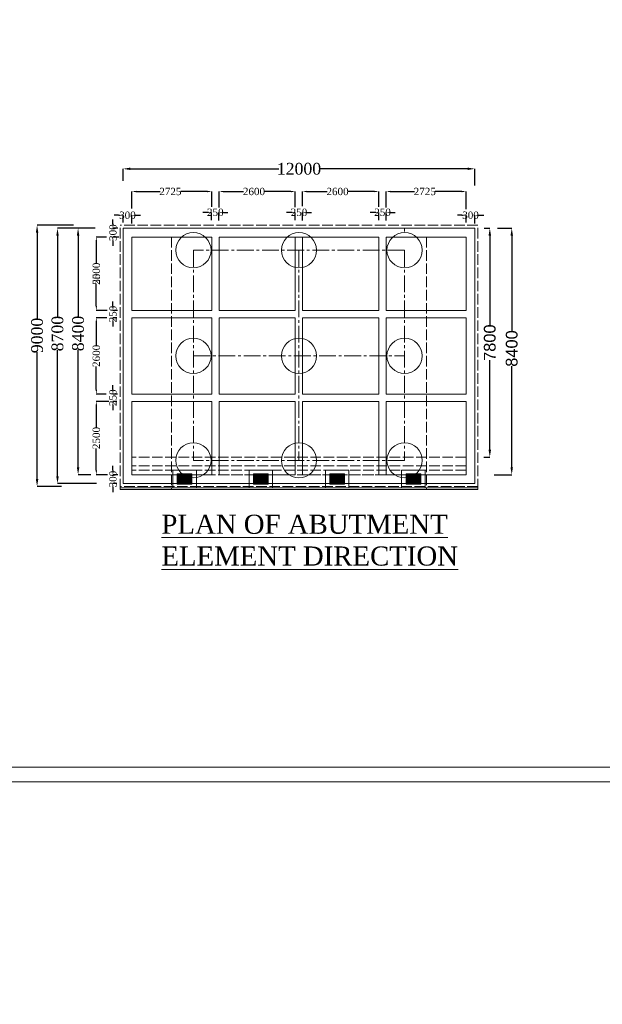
# Model space of a CAD drawing. Header units: millimetres. Extents: x -20950785 to 389010297, y -11535949 to 14056629.
# Tile 593 of 654: x 20130535 to 20170273, y -441575 to -374468. Entities that reach past the tile are written whole.
import ezdxf

# ---------------------------------------------------------------- set-up
doc = ezdxf.new("R2010")
doc.units = ezdxf.units.MM
doc.header["$LTSCALE"] = 60
doc.header["$MEASUREMENT"] = 0
for name, pattern in [('ACAD_ISO02W100', [15, 12, -3]), ('CENTER2', [28.575, 19.05, -3.175, 3.175, -3.175]), ('HIDDEN', [0.375, 0.25, -0.125])]:
    doc.linetypes.add(name, pattern=pattern)
doc.layers.add('TEXT', color=7, linetype='Continuous')
doc.styles.add('PDF Arial Bold', font='times.ttf')
doc.dimstyles.get("Standard").update_dxf_attribs({"dimtxt": 400, "dimasz": 215, "dimexe": 0.18, "dimexo": 0.0625, "dimgap": 0.09, "dimtad": 0, "dimtih": 1, "dimtoh": 1, "dimdec": 0, "dimzin": 4, "dimdsep": 46, "dimtxsty": 'Standard', "dimblk": 'OPEN90', "dimcen": 0, "dimadec": 0, "dimazin": 1, "dimtfac": 1, "dimtdec": 0, "dimtix": 1, "dimtofl": 0, "dimtmove": 0, "dimatfit": 3, "dimldrblk": 'OPEN30', "dimfxl": 1, "dimtolj": 1, "dimtzin": 0, "dimarcsym": 0})

# ---------------------------------------------------------------- blocks, each defined once
blk = doc.blocks.new('*D3192')
at = {"color": 0, "linetype": 'Continuous', "lineweight": -2, "ltscale": 2, "transparency": 16777216}
for p, q in [((20162220, -388680), (20162599, -388680)), ((20162598, -389180), (20162598, -395290)), ((20162598, -403780), (20162598, -397669)), ((20162189, -404280), (20162599, -404280))]:
    blk.add_line(p, q, dxfattribs=at)
at = {"color": 0, "linetype": 'Continuous', "lineweight": 9, "ltscale": 2, "transparency": 16777216}
for points in [[(20162515, -389180), (20162682, -389180), (20162598, -388680)], [(20162515, -403780), (20162682, -403780), (20162598, -404280)]]:
    blk.add_solid(points, dxfattribs=at)
at = {"layer": 'Defpoints', "color": 0, "linetype": 'Continuous', "lineweight": 9, "ltscale": 2, "transparency": 16777216}
for p in [(20162219, -388680), (20162188, -404280), (20162598, -404280)]:
    blk.add_point(p, dxfattribs=at)
at = {"color": 0, "linetype": 'Continuous', "lineweight": 9, "ltscale": 2, "transparency": 16777216, "insert": (20162598, -396480), "char_height": 800, "attachment_point": 5, "rotation": 90, "style": 'PDF Arial Bold'}
blk.add_mtext('\\A1;{\\fArial|b0|i0|c0|p34;7800}', dxfattribs=at)
blk = doc.blocks.new('*D3193')
at = {"color": 0, "linetype": 'Continuous', "lineweight": -2, "ltscale": 2, "transparency": 16777216}
for p, q in [((20163113, -388680), (20164096, -388680)), ((20164095, -389180), (20164095, -395686)), ((20164095, -404979), (20164095, -398073)), ((20162896, -405479), (20164096, -405479))]:
    blk.add_line(p, q, dxfattribs=at)
at = {"color": 0, "linetype": 'Continuous', "lineweight": 9, "ltscale": 2, "transparency": 16777216}
for points in [[(20164012, -389180), (20164179, -389180), (20164095, -388680)], [(20164012, -404979), (20164179, -404979), (20164095, -405479)]]:
    blk.add_solid(points, dxfattribs=at)
at = {"layer": 'Defpoints', "color": 0, "linetype": 'Continuous', "lineweight": 9, "ltscale": 2, "transparency": 16777216}
for p in [(20163112, -388680), (20162895, -405479), (20164095, -405479)]:
    blk.add_point(p, dxfattribs=at)
at = {"color": 0, "linetype": 'Continuous', "lineweight": 9, "ltscale": 2, "transparency": 16777216, "insert": (20164095, -396880), "char_height": 800, "attachment_point": 5, "rotation": 90, "style": 'PDF Arial Bold'}
blk.add_mtext('\\A1;{\\fArial|b0|i0|c0|p34;8400}', dxfattribs=at)
blk = doc.blocks.new('*D3194')
at = {"color": 0, "linetype": 'Continuous', "lineweight": -2, "ltscale": 2, "transparency": 16777216}
for p, q in [((20137585, -385446), (20137585, -384631)), ((20138085, -384632), (20148199, -384632)), ((20161085, -384632), (20150972, -384632)), ((20161585, -385771), (20161585, -384631))]:
    blk.add_line(p, q, dxfattribs=at)
at = {"color": 0, "linetype": 'Continuous', "lineweight": 9, "ltscale": 2, "transparency": 16777216}
for points in [[(20138085, -384548), (20138085, -384715), (20137585, -384632)], [(20161085, -384548), (20161085, -384715), (20161585, -384632)]]:
    blk.add_solid(points, dxfattribs=at)
at = {"layer": 'Defpoints', "color": 0, "linetype": 'Continuous', "lineweight": 9, "ltscale": 2, "transparency": 16777216}
for p in [(20137585, -384632), (20137585, -385446), (20161585, -385771)]:
    blk.add_point(p, dxfattribs=at)
at = {"color": 0, "linetype": 'Continuous', "lineweight": 9, "ltscale": 2, "transparency": 16777216, "insert": (20149585, -384632), "char_height": 800, "attachment_point": 5, "style": 'PDF Arial Bold'}
blk.add_mtext('\\A1;12000', dxfattribs=at)
blk = doc.blocks.new('*D3195')
at = {"color": 0, "linetype": 'Continuous', "lineweight": -2, "ltscale": 2, "transparency": 16777216}
for p, q in [((20155535, -387264), (20155535, -386180)), ((20155835, -386180), (20157458, -386180)), ((20160685, -386180), (20158871, -386180)), ((20160985, -387386), (20160985, -386180))]:
    blk.add_line(p, q, dxfattribs=at)
at = {"color": 0, "linetype": 'Continuous', "lineweight": 9, "ltscale": 2, "transparency": 16777216}
for points in [[(20155835, -386130), (20155835, -386230), (20155535, -386180)], [(20160685, -386130), (20160685, -386230), (20160985, -386180)]]:
    blk.add_solid(points, dxfattribs=at)
at = {"layer": 'Defpoints', "color": 0, "linetype": 'Continuous', "lineweight": 9, "ltscale": 2, "transparency": 16777216}
for p in [(20155535, -386180), (20155535, -387264), (20160985, -387386)]:
    blk.add_point(p, dxfattribs=at)
at = {"color": 0, "linetype": 'Continuous', "lineweight": 9, "ltscale": 2, "transparency": 16777216, "insert": (20158164, -386180), "char_height": 500, "attachment_point": 5, "style": 'PDF Arial Bold'}
blk.add_mtext('\\A1;2725', dxfattribs=at)
blk = doc.blocks.new('*D3196')
at = {"color": 0, "linetype": 'Continuous', "lineweight": -2, "ltscale": 2, "transparency": 16777216}
for p, q in [((20149835, -387174), (20149835, -386180)), ((20150135, -386180), (20151497, -386180)), ((20154735, -386180), (20152932, -386180)), ((20155035, -387231), (20155035, -386180))]:
    blk.add_line(p, q, dxfattribs=at)
at = {"color": 0, "linetype": 'Continuous', "lineweight": 9, "ltscale": 2, "transparency": 16777216}
for points in [[(20150135, -386130), (20150135, -386230), (20149835, -386180)], [(20154735, -386130), (20154735, -386230), (20155035, -386180)]]:
    blk.add_solid(points, dxfattribs=at)
at = {"layer": 'Defpoints', "color": 0, "linetype": 'Continuous', "lineweight": 9, "ltscale": 2, "transparency": 16777216}
for p in [(20149835, -386180), (20149835, -387174), (20155035, -387231)]:
    blk.add_point(p, dxfattribs=at)
at = {"color": 0, "linetype": 'Continuous', "lineweight": 9, "ltscale": 2, "transparency": 16777216, "insert": (20152214, -386180), "char_height": 500, "attachment_point": 5, "style": 'PDF Arial Bold'}
blk.add_mtext('\\A1;2600', dxfattribs=at)
blk = doc.blocks.new('*D3197')
at = {"color": 0, "linetype": 'Continuous', "lineweight": -2, "ltscale": 2, "transparency": 16777216}
for p, q in [((20144135, -387278), (20144135, -386180)), ((20144435, -386180), (20145797, -386180)), ((20149035, -386180), (20147232, -386180)), ((20149335, -387255), (20149335, -386180))]:
    blk.add_line(p, q, dxfattribs=at)
at = {"color": 0, "linetype": 'Continuous', "lineweight": 9, "ltscale": 2, "transparency": 16777216}
for points in [[(20144435, -386130), (20144435, -386230), (20144135, -386180)], [(20149035, -386130), (20149035, -386230), (20149335, -386180)]]:
    blk.add_solid(points, dxfattribs=at)
at = {"layer": 'Defpoints', "color": 0, "linetype": 'Continuous', "lineweight": 9, "ltscale": 2, "transparency": 16777216}
for p in [(20144135, -386180), (20144135, -387278), (20149335, -387255)]:
    blk.add_point(p, dxfattribs=at)
at = {"color": 0, "linetype": 'Continuous', "lineweight": 9, "ltscale": 2, "transparency": 16777216, "insert": (20146514, -386180), "char_height": 500, "attachment_point": 5, "style": 'PDF Arial Bold'}
blk.add_mtext('\\A1;2600', dxfattribs=at)
blk = doc.blocks.new('*D3198')
at = {"color": 0, "linetype": 'Continuous', "lineweight": -2, "ltscale": 2, "transparency": 16777216}
for p, q in [((20138185, -387326), (20138185, -386180)), ((20138485, -386180), (20140108, -386180)), ((20143335, -386180), (20141521, -386180)), ((20143635, -387230), (20143635, -386180))]:
    blk.add_line(p, q, dxfattribs=at)
at = {"color": 0, "linetype": 'Continuous', "lineweight": 9, "ltscale": 2, "transparency": 16777216}
for points in [[(20138485, -386130), (20138485, -386230), (20138185, -386180)], [(20143335, -386130), (20143335, -386230), (20143635, -386180)]]:
    blk.add_solid(points, dxfattribs=at)
at = {"layer": 'Defpoints', "color": 0, "linetype": 'Continuous', "lineweight": 9, "ltscale": 2, "transparency": 16777216}
for p in [(20138185, -386180), (20138185, -387326), (20143635, -387230)]:
    blk.add_point(p, dxfattribs=at)
at = {"color": 0, "linetype": 'Continuous', "lineweight": 9, "ltscale": 2, "transparency": 16777216, "insert": (20140814, -386180), "char_height": 500, "attachment_point": 5, "style": 'PDF Arial Bold'}
blk.add_mtext('\\A1;2725', dxfattribs=at)
blk = doc.blocks.new('*D3199')
at = {"color": 0, "linetype": 'Continuous', "lineweight": -2, "ltscale": 2, "transparency": 16777216}
for p, q in [((20154735, -387598), (20154435, -387598)), ((20155035, -388141), (20155035, -387598)), ((20155535, -388152), (20155535, -387598)), ((20155835, -387598), (20156135, -387598))]:
    blk.add_line(p, q, dxfattribs=at)
at = {"color": 0, "linetype": 'Continuous', "lineweight": 9, "ltscale": 2, "transparency": 16777216}
for points in [[(20154735, -387548), (20154735, -387648), (20155035, -387598)], [(20155835, -387548), (20155835, -387648), (20155535, -387598)]]:
    blk.add_solid(points, dxfattribs=at)
at = {"layer": 'Defpoints', "color": 0, "linetype": 'Continuous', "lineweight": 9, "ltscale": 2, "transparency": 16777216}
for p in [(20155035, -387598), (20155035, -388141), (20155535, -388152)]:
    blk.add_point(p, dxfattribs=at)
at = {"color": 0, "linetype": 'Continuous', "lineweight": 9, "ltscale": 2, "transparency": 16777216, "insert": (20155285, -387598), "char_height": 500, "attachment_point": 5, "style": 'PDF Arial Bold'}
blk.add_mtext('\\A1;250', dxfattribs=at)
blk = doc.blocks.new('*D3200')
at = {"color": 0, "linetype": 'Continuous', "lineweight": -2, "ltscale": 2, "transparency": 16777216}
for p, q in [((20149035, -387598), (20148735, -387598)), ((20149335, -388141), (20149335, -387598)), ((20149835, -388152), (20149835, -387598)), ((20150135, -387598), (20150435, -387598))]:
    blk.add_line(p, q, dxfattribs=at)
at = {"color": 0, "linetype": 'Continuous', "lineweight": 9, "ltscale": 2, "transparency": 16777216}
for points in [[(20149035, -387548), (20149035, -387648), (20149335, -387598)], [(20150135, -387548), (20150135, -387648), (20149835, -387598)]]:
    blk.add_solid(points, dxfattribs=at)
at = {"layer": 'Defpoints', "color": 0, "linetype": 'Continuous', "lineweight": 9, "ltscale": 2, "transparency": 16777216}
for p in [(20149335, -387598), (20149335, -388141), (20149835, -388152)]:
    blk.add_point(p, dxfattribs=at)
at = {"color": 0, "linetype": 'Continuous', "lineweight": 9, "ltscale": 2, "transparency": 16777216, "insert": (20149585, -387598), "char_height": 500, "attachment_point": 5, "style": 'PDF Arial Bold'}
blk.add_mtext('\\A1;250', dxfattribs=at)
blk = doc.blocks.new('*D3201')
at = {"color": 0, "linetype": 'Continuous', "lineweight": -2, "ltscale": 2, "transparency": 16777216}
for p, q in [((20143328, -387598), (20143028, -387598)), ((20143628, -388141), (20143628, -387598)), ((20144128, -388152), (20144128, -387598)), ((20144428, -387598), (20144728, -387598))]:
    blk.add_line(p, q, dxfattribs=at)
at = {"color": 0, "linetype": 'Continuous', "lineweight": 9, "ltscale": 2, "transparency": 16777216}
for points in [[(20143328, -387548), (20143328, -387648), (20143628, -387598)], [(20144428, -387548), (20144428, -387648), (20144128, -387598)]]:
    blk.add_solid(points, dxfattribs=at)
at = {"layer": 'Defpoints', "color": 0, "linetype": 'Continuous', "lineweight": 9, "ltscale": 2, "transparency": 16777216}
for p in [(20143628, -387598), (20143628, -388141), (20144128, -388152)]:
    blk.add_point(p, dxfattribs=at)
at = {"color": 0, "linetype": 'Continuous', "lineweight": 9, "ltscale": 2, "transparency": 16777216, "insert": (20143878, -387598), "char_height": 500, "attachment_point": 5, "style": 'PDF Arial Bold'}
blk.add_mtext('\\A1;250', dxfattribs=at)
blk = doc.blocks.new('*D3202')
at = {"color": 0, "linetype": 'Continuous', "lineweight": -2, "ltscale": 2, "transparency": 16777216}
for p, q in [((20160685, -387798), (20160385, -387798)), ((20160985, -388282), (20160985, -387798)), ((20161584, -388352), (20161584, -387798)), ((20161884, -387798), (20162184, -387798))]:
    blk.add_line(p, q, dxfattribs=at)
at = {"color": 0, "linetype": 'Continuous', "lineweight": 9, "ltscale": 2, "transparency": 16777216}
for points in [[(20160685, -387748), (20160685, -387848), (20160985, -387798)], [(20161884, -387748), (20161884, -387848), (20161584, -387798)]]:
    blk.add_solid(points, dxfattribs=at)
at = {"layer": 'Defpoints', "color": 0, "linetype": 'Continuous', "lineweight": 9, "ltscale": 2, "transparency": 16777216}
for p in [(20160985, -387798), (20160985, -388282), (20161584, -388352)]:
    blk.add_point(p, dxfattribs=at)
at = {"color": 0, "linetype": 'Continuous', "lineweight": 9, "ltscale": 2, "transparency": 16777216, "insert": (20161285, -387798), "char_height": 500, "attachment_point": 5, "style": 'PDF Arial Bold'}
blk.add_mtext('\\A1;300', dxfattribs=at)
blk = doc.blocks.new('*D3203')
at = {"color": 0, "linetype": 'Continuous', "lineweight": -2, "ltscale": 2, "transparency": 16777216}
for p, q in [((20137285, -387798), (20136985, -387798)), ((20137585, -388282), (20137585, -387798)), ((20138184, -388352), (20138184, -387798)), ((20138484, -387798), (20138784, -387798))]:
    blk.add_line(p, q, dxfattribs=at)
at = {"color": 0, "linetype": 'Continuous', "lineweight": 9, "ltscale": 2, "transparency": 16777216}
for points in [[(20137285, -387748), (20137285, -387848), (20137585, -387798)], [(20138484, -387748), (20138484, -387848), (20138184, -387798)]]:
    blk.add_solid(points, dxfattribs=at)
at = {"layer": 'Defpoints', "color": 0, "linetype": 'Continuous', "lineweight": 9, "ltscale": 2, "transparency": 16777216}
for p in [(20137585, -387798), (20137585, -388282), (20138184, -388352)]:
    blk.add_point(p, dxfattribs=at)
at = {"color": 0, "linetype": 'Continuous', "lineweight": 9, "ltscale": 2, "transparency": 16777216, "insert": (20137885, -387798), "char_height": 500, "width": 1681.9, "attachment_point": 5, "style": 'PDF Arial Bold'}
blk.add_mtext('\\A1;300', dxfattribs=at)
blk = doc.blocks.new('*D3204')
at = {"color": 0, "linetype": 'Continuous', "lineweight": -2, "ltscale": 2, "transparency": 16777216}
for p, q in [((20136467, -389280), (20135763, -389280)), ((20135763, -389580), (20135763, -391072)), ((20135763, -393980), (20135763, -392487)), ((20136499, -394280), (20135763, -394280))]:
    blk.add_line(p, q, dxfattribs=at)
at = {"color": 0, "linetype": 'Continuous', "lineweight": 9, "ltscale": 2, "transparency": 16777216}
for points in [[(20135713, -389580), (20135813, -389580), (20135763, -389280)], [(20135713, -393980), (20135813, -393980), (20135763, -394280)]]:
    blk.add_solid(points, dxfattribs=at)
at = {"layer": 'Defpoints', "color": 0, "linetype": 'Continuous', "lineweight": 9, "ltscale": 2, "transparency": 16777216}
for p in [(20136467, -389280), (20135763, -394280), (20136499, -394280)]:
    blk.add_point(p, dxfattribs=at)
at = {"color": 0, "linetype": 'Continuous', "lineweight": 9, "ltscale": 2, "transparency": 16777216, "insert": (20135763, -391780), "char_height": 500, "attachment_point": 5, "rotation": 90, "style": 'PDF Arial Bold'}
blk.add_mtext('\\A1;5000', dxfattribs=at)
blk = doc.blocks.new('*D3205')
at = {"color": 0, "linetype": 'Continuous', "lineweight": -2, "ltscale": 2, "transparency": 16777216}
for p, q in [((20136467, -389280), (20135763, -389280)), ((20135763, -389580), (20135763, -391062)), ((20135763, -393980), (20135763, -392497)), ((20136499, -394280), (20135763, -394280))]:
    blk.add_line(p, q, dxfattribs=at)
at = {"color": 0, "linetype": 'Continuous', "lineweight": 9, "ltscale": 2, "transparency": 16777216}
for points in [[(20135713, -389580), (20135813, -389580), (20135763, -389280)], [(20135713, -393980), (20135813, -393980), (20135763, -394280)]]:
    blk.add_solid(points, dxfattribs=at)
at = {"layer": 'Defpoints', "color": 0, "linetype": 'Continuous', "lineweight": 9, "ltscale": 2, "transparency": 16777216}
for p in [(20136467, -389280), (20135763, -394280), (20136499, -394280)]:
    blk.add_point(p, dxfattribs=at)
at = {"color": 0, "linetype": 'Continuous', "lineweight": 9, "ltscale": 2, "transparency": 16777216, "insert": (20135763, -391780), "char_height": 500, "attachment_point": 5, "rotation": 90, "style": 'PDF Arial Bold'}
blk.add_mtext('\\A1;2500', dxfattribs=at)
blk = doc.blocks.new('*D3206')
at = {"color": 0, "linetype": 'Continuous', "lineweight": -2, "ltscale": 2, "transparency": 16777216}
for p, q in [((20136611, -400480), (20135763, -400480)), ((20135763, -400780), (20135763, -402262)), ((20135763, -405180), (20135763, -403697)), ((20136532, -405480), (20135763, -405480))]:
    blk.add_line(p, q, dxfattribs=at)
at = {"color": 0, "linetype": 'Continuous', "lineweight": 9, "ltscale": 2, "transparency": 16777216}
for points in [[(20135713, -400780), (20135813, -400780), (20135763, -400480)], [(20135713, -405180), (20135813, -405180), (20135763, -405480)]]:
    blk.add_solid(points, dxfattribs=at)
at = {"layer": 'Defpoints', "color": 0, "linetype": 'Continuous', "lineweight": 9, "ltscale": 2, "transparency": 16777216}
for p in [(20136611, -400480), (20135763, -405480), (20136532, -405480)]:
    blk.add_point(p, dxfattribs=at)
at = {"color": 0, "linetype": 'Continuous', "lineweight": 9, "ltscale": 2, "transparency": 16777216, "insert": (20135763, -402980), "char_height": 500, "attachment_point": 5, "rotation": 90, "style": 'PDF Arial Bold'}
blk.add_mtext('\\A1;2500', dxfattribs=at)
blk = doc.blocks.new('*D3207')
at = {"color": 0, "linetype": 'Continuous', "lineweight": -2, "ltscale": 2, "transparency": 16777216}
for p, q in [((20136483, -394780), (20135763, -394780)), ((20135763, -395080), (20135763, -396662)), ((20135763, -399680), (20135763, -398097)), ((20136438, -399980), (20135763, -399980))]:
    blk.add_line(p, q, dxfattribs=at)
at = {"color": 0, "linetype": 'Continuous', "lineweight": 9, "ltscale": 2, "transparency": 16777216}
for points in [[(20135713, -395080), (20135813, -395080), (20135763, -394780)], [(20135713, -399680), (20135813, -399680), (20135763, -399980)]]:
    blk.add_solid(points, dxfattribs=at)
at = {"layer": 'Defpoints', "color": 0, "linetype": 'Continuous', "lineweight": 9, "ltscale": 2, "transparency": 16777216}
for p in [(20136483, -394780), (20135763, -399980), (20136438, -399980)]:
    blk.add_point(p, dxfattribs=at)
at = {"color": 0, "linetype": 'Continuous', "lineweight": 9, "ltscale": 2, "transparency": 16777216, "insert": (20135763, -397380), "char_height": 500, "attachment_point": 5, "rotation": 90, "style": 'PDF Arial Bold'}
blk.add_mtext('\\A1;2600', dxfattribs=at)
blk = doc.blocks.new('*D3208')
at = {"color": 0, "linetype": 'Continuous', "lineweight": -2, "ltscale": 2, "transparency": 16777216}
for p, q in [((20136894, -393980), (20136894, -393680)), ((20137201, -394280), (20136894, -394280)), ((20137172, -394780), (20136894, -394780)), ((20136894, -395080), (20136894, -395380))]:
    blk.add_line(p, q, dxfattribs=at)
at = {"color": 0, "linetype": 'Continuous', "lineweight": 9, "ltscale": 2, "transparency": 16777216}
for points in [[(20136844, -393980), (20136944, -393980), (20136894, -394280)], [(20136844, -395080), (20136944, -395080), (20136894, -394780)]]:
    blk.add_solid(points, dxfattribs=at)
at = {"layer": 'Defpoints', "color": 0, "linetype": 'Continuous', "lineweight": 9, "ltscale": 2, "transparency": 16777216}
for p in [(20137201, -394280), (20136894, -394780), (20137172, -394780)]:
    blk.add_point(p, dxfattribs=at)
at = {"color": 0, "linetype": 'Continuous', "lineweight": 9, "ltscale": 2, "transparency": 16777216, "insert": (20136894, -394530), "char_height": 500, "attachment_point": 5, "rotation": 90, "style": 'PDF Arial Bold'}
blk.add_mtext('\\A1;250', dxfattribs=at)
blk = doc.blocks.new('*D3209')
at = {"color": 0, "linetype": 'Continuous', "lineweight": -2, "ltscale": 2, "transparency": 16777216}
for p, q in [((20136894, -399680), (20136894, -399380)), ((20137201, -399980), (20136894, -399980)), ((20137172, -400480), (20136894, -400480)), ((20136894, -400780), (20136894, -401080))]:
    blk.add_line(p, q, dxfattribs=at)
at = {"color": 0, "linetype": 'Continuous', "lineweight": 9, "ltscale": 2, "transparency": 16777216}
for points in [[(20136844, -399680), (20136944, -399680), (20136894, -399980)], [(20136844, -400780), (20136944, -400780), (20136894, -400480)]]:
    blk.add_solid(points, dxfattribs=at)
at = {"layer": 'Defpoints', "color": 0, "linetype": 'Continuous', "lineweight": 9, "ltscale": 2, "transparency": 16777216}
for p in [(20136894, -400480), (20137172, -400480), (20137201, -399980)]:
    blk.add_point(p, dxfattribs=at)
at = {"color": 0, "linetype": 'Continuous', "lineweight": 9, "ltscale": 2, "transparency": 16777216, "insert": (20136894, -400230), "char_height": 500, "attachment_point": 5, "rotation": 90, "style": 'PDF Arial Bold'}
blk.add_mtext('\\A1;250', dxfattribs=at)
blk = doc.blocks.new('*D3210')
at = {"color": 0, "linetype": 'Continuous', "lineweight": -2, "ltscale": 2, "transparency": 16777216}
for p, q in [((20136894, -388380), (20136894, -388080)), ((20137240, -388680), (20136894, -388680)), ((20137297, -389280), (20136894, -389280)), ((20136894, -389580), (20136894, -389880))]:
    blk.add_line(p, q, dxfattribs=at)
at = {"color": 0, "linetype": 'Continuous', "lineweight": 9, "ltscale": 2, "transparency": 16777216}
for points in [[(20136844, -388380), (20136944, -388380), (20136894, -388680)], [(20136844, -389580), (20136944, -389580), (20136894, -389280)]]:
    blk.add_solid(points, dxfattribs=at)
at = {"layer": 'Defpoints', "color": 0, "linetype": 'Continuous', "lineweight": 9, "ltscale": 2, "transparency": 16777216}
for p in [(20137240, -388680), (20136894, -389280), (20137297, -389280)]:
    blk.add_point(p, dxfattribs=at)
at = {"color": 0, "linetype": 'Continuous', "lineweight": 9, "ltscale": 2, "transparency": 16777216, "insert": (20136894, -388980), "char_height": 500, "attachment_point": 5, "rotation": 90, "style": 'PDF Arial Bold'}
blk.add_mtext('\\A1;300', dxfattribs=at)
blk = doc.blocks.new('*D3211')
at = {"color": 0, "linetype": 'Continuous', "lineweight": -2, "ltscale": 2, "transparency": 16777216}
for p, q in [((20136894, -405179), (20136894, -404879)), ((20137231, -405479), (20136894, -405479)), ((20137172, -406079), (20136894, -406079)), ((20136894, -406379), (20136894, -406679))]:
    blk.add_line(p, q, dxfattribs=at)
at = {"color": 0, "linetype": 'Continuous', "lineweight": 9, "ltscale": 2, "transparency": 16777216}
for points in [[(20136844, -405179), (20136944, -405179), (20136894, -405479)], [(20136844, -406379), (20136944, -406379), (20136894, -406079)]]:
    blk.add_solid(points, dxfattribs=at)
at = {"layer": 'Defpoints', "color": 0, "linetype": 'Continuous', "lineweight": 9, "ltscale": 2, "transparency": 16777216}
for p in [(20137231, -405479), (20136894, -406079), (20137172, -406079)]:
    blk.add_point(p, dxfattribs=at)
at = {"color": 0, "linetype": 'Continuous', "lineweight": 9, "ltscale": 2, "transparency": 16777216, "insert": (20136894, -405780), "char_height": 500, "attachment_point": 5, "rotation": 90, "style": 'PDF Arial Bold'}
blk.add_mtext('\\A1;300', dxfattribs=at)
blk = doc.blocks.new('*D3212')
at = {"color": 0, "linetype": 'Continuous', "lineweight": -2, "ltscale": 2, "transparency": 16777216}
for p, q in [((20134208, -388480), (20131722, -388480)), ((20131722, -388980), (20131722, -394853)), ((20131722, -405780), (20131722, -397127)), ((20133396, -406280), (20131722, -406280))]:
    blk.add_line(p, q, dxfattribs=at)
at = {"color": 0, "linetype": 'Continuous', "lineweight": 9, "ltscale": 2, "transparency": 16777216}
for points in [[(20131639, -388980), (20131806, -388980), (20131722, -388480)], [(20131639, -405780), (20131806, -405780), (20131722, -406280)]]:
    blk.add_solid(points, dxfattribs=at)
at = {"layer": 'Defpoints', "color": 0, "linetype": 'Continuous', "lineweight": 9, "ltscale": 2, "transparency": 16777216}
for p in [(20134208, -388480), (20131722, -406280), (20133397, -406280)]:
    blk.add_point(p, dxfattribs=at)
at = {"color": 0, "linetype": 'Continuous', "lineweight": 9, "ltscale": 2, "transparency": 16777216, "insert": (20131722, -395990), "char_height": 800, "attachment_point": 5, "rotation": 90, "style": 'PDF Arial Bold'}
blk.add_mtext('\\A1;9000', dxfattribs=at)
blk = doc.blocks.new('*D3213')
at = {"color": 0, "linetype": 'Continuous', "lineweight": -2, "ltscale": 2, "transparency": 16777216}
for p, q in [((20135329, -388680), (20134519, -388680)), ((20134519, -389180), (20134519, -394730)), ((20134519, -404979), (20134519, -396979)), ((20135381, -405479), (20134519, -405479))]:
    blk.add_line(p, q, dxfattribs=at)
at = {"color": 0, "linetype": 'Continuous', "lineweight": 9, "ltscale": 2, "transparency": 16777216}
for points in [[(20134436, -389180), (20134603, -389180), (20134519, -388680)], [(20134436, -404979), (20134603, -404979), (20134519, -405479)]]:
    blk.add_solid(points, dxfattribs=at)
at = {"layer": 'Defpoints', "color": 0, "linetype": 'Continuous', "lineweight": 9, "ltscale": 2, "transparency": 16777216}
for p in [(20135329, -388680), (20134519, -405479), (20135381, -405479)]:
    blk.add_point(p, dxfattribs=at)
at = {"color": 0, "linetype": 'Continuous', "lineweight": 9, "ltscale": 2, "transparency": 16777216, "insert": (20134519, -395855), "char_height": 800, "attachment_point": 5, "rotation": 90, "style": 'PDF Arial Bold'}
blk.add_mtext('\\A1;8400', dxfattribs=at)
blk = doc.blocks.new('*D3214')
at = {"color": 0, "linetype": 'Continuous', "lineweight": -2, "ltscale": 2, "transparency": 16777216}
for p, q in [((20135675, -388680), (20133114, -388680)), ((20133114, -389180), (20133114, -394738)), ((20133114, -405580), (20133114, -396988)), ((20135769, -406080), (20133114, -406080))]:
    blk.add_line(p, q, dxfattribs=at)
at = {"color": 0, "linetype": 'Continuous', "lineweight": 9, "ltscale": 2, "transparency": 16777216}
for points in [[(20133031, -389180), (20133198, -389180), (20133114, -388680)], [(20133031, -405580), (20133198, -405580), (20133114, -406080)]]:
    blk.add_solid(points, dxfattribs=at)
at = {"layer": 'Defpoints', "color": 0, "linetype": 'Continuous', "lineweight": 9, "ltscale": 2, "transparency": 16777216}
for p in [(20135676, -388680), (20133114, -406080), (20135769, -406080)]:
    blk.add_point(p, dxfattribs=at)
at = {"color": 0, "linetype": 'Continuous', "lineweight": 9, "ltscale": 2, "transparency": 16777216, "insert": (20133114, -395863), "char_height": 800, "attachment_point": 5, "rotation": 90, "style": 'PDF Arial Bold'}
blk.add_mtext('\\A1;8700', dxfattribs=at)

msp = doc.modelspace()

# ---------------------------------------------------------------- hatches: boundary and pattern name
at = {"linetype": 'Continuous', "lineweight": 9, "ltscale": 2}
h = msp.add_hatch(dxfattribs=at)
h.set_pattern_fill('GOST_GROUND', scale=10, angle=-90)
h.set_pattern_definition([(315, (23154642.45, 21999517.5), (-3e-14, -141.42135624), [200]), (315, (23154642.45, 21999487.5), (-3e-14, -141.42135624), [200]), (315, (23154642.45, 21999457.5), (-3e-14, -141.42135624), [200])])
h.paths.add_polyline_path([(20141285.45, -405429.5), (20141285.45, -406129.5), (20142285.45, -406129.5), (20142285.45, -405429.5)])
h = msp.add_hatch(dxfattribs=at)
h.set_pattern_fill('GOST_GROUND', scale=10, angle=-90)
h.set_pattern_definition([(315, (23159842.45, 21999517.5), (-3e-14, -141.42135624), [200]), (315, (23159842.45, 21999487.5), (-3e-14, -141.42135624), [200]), (315, (23159842.45, 21999457.5), (-3e-14, -141.42135624), [200])])
h.paths.add_polyline_path([(20146485.45, -405429.5), (20146485.45, -406129.5), (20147485.45, -406129.5), (20147485.45, -405429.5)])
h = msp.add_hatch(dxfattribs=at)
h.set_pattern_fill('GOST_GROUND', scale=10, angle=-90)
h.set_pattern_definition([(315, (23165042.45, 21999517.5), (-3e-14, -141.42135624), [200]), (315, (23165042.45, 21999487.5), (-3e-14, -141.42135624), [200]), (315, (23165042.45, 21999457.5), (-3e-14, -141.42135624), [200])])
h.paths.add_polyline_path([(20151685.45, -405429.5), (20151685.45, -406129.5), (20152685.45, -406129.5), (20152685.45, -405429.5)])
h = msp.add_hatch(dxfattribs=at)
h.set_pattern_fill('GOST_GROUND', scale=10, angle=-90)
h.set_pattern_definition([(315, (23170242.45, 21999517.5), (-3e-14, -141.42135624), [200]), (315, (23170242.45, 21999487.5), (-3e-14, -141.42135624), [200]), (315, (23170242.45, 21999457.5), (-3e-14, -141.42135624), [200])])
h.paths.add_polyline_path([(20156885.45, -405429.5), (20156885.45, -406129.5), (20157885.45, -406129.5), (20157885.45, -405429.5)])

# ---------------------------------------------------------------- linework, layer by layer
at = {"color": 7, "linetype": 'ACAD_ISO02W100', "lineweight": 9}
for p, q in [((20137385.45, -406479.5), (20137385.45, -388479.5)), ((20161785.45, -388479.5), (20137385.45, -388479.5)), ((20161785.45, -406479.5), (20161785.45, -388479.5)), ((20140885.45, -389279.5), (20140885.45, -406479.5)), ((20158285.45, -389279.5), (20158285.45, -406479.5)), ((20160985.45, -404279.5), (20138185.45, -404279.5)), ((20160985.45, -404879.5), (20138185.45, -404879.5)), ((20160985.45, -405179.5), (20138185.45, -405179.5)), ((20160985.45, -405479.5), (20138185.45, -405479.5)), ((20144135.45, -405479.5), (20148385.45, -405479.5)), ((20144135.45, -405479.5), (20148385.45, -405479.5)), ((20144135.45, -405479.5), (20148385.45, -405479.5)), ((20161785.45, -406279.5), (20137385.45, -406279.5))]:
    msp.add_line(p, q, dxfattribs=at)
at = {"color": 7, "linetype": 'Continuous', "lineweight": 9, "ltscale": 2}
for p, q in [((20161585.45, -388679.5), (20137585.45, -388679.5)), ((20137585.45, -406079.5), (20137585.45, -388679.5)), ((20156785.45, -388901.71), (20156785.45, -388679.5)), ((20161585.45, -404429.5), (20161585.45, -388679.5)), ((20138185.45, -394279.5), (20138185.45, -389279.5)), ((20143635.45, -389279.5), (20138185.45, -389279.5)), ((20143635.45, -394279.5), (20143635.45, -389279.5)), ((20144135.45, -394279.5), (20144135.45, -389279.5)), ((20149335.45, -389279.5), (20144135.45, -389279.5)), ((20149335.45, -394279.5), (20149335.45, -389279.5)), ((20149835.45, -389279.5), (20149335.45, -389279.5)), ((20149835.45, -394279.5), (20149835.45, -389279.5)), ((20155035.45, -389279.5), (20149835.45, -389279.5)), ((20155035.45, -394279.5), (20155035.45, -389279.5)), ((20155535.45, -394279.5), (20155535.45, -389279.5)), ((20160985.45, -389279.5), (20155535.45, -389279.5)), ((20160985.45, -394279.5), (20160985.45, -389279.5)), ((20138185.45, -394279.5), (20142085.45, -394279.5)), ((20138185.45, -394279.5), (20143635.45, -394279.5)), ((20144135.45, -394279.5), (20149335.45, -394279.5)), ((20148985.45, -394279.5), (20149335.45, -394279.5)), ((20149835.45, -394279.5), (20155035.45, -394279.5)), ((20155535.45, -394279.5), (20160985.45, -394279.5)), ((20138185.45, -399979.5), (20138185.45, -394779.5)), ((20138185.45, -394779.5), (20143635.45, -394779.5)), ((20143635.45, -399979.5), (20143635.45, -394779.5)), ((20144135.45, -399979.5), (20144135.45, -394779.5)), ((20144135.45, -394779.5), (20149335.45, -394779.5)), ((20149335.45, -399979.5), (20149335.45, -394779.5)), ((20149835.45, -399979.5), (20149835.45, -394779.5)), ((20149835.45, -394779.5), (20155035.45, -394779.5)), ((20155035.45, -399979.5), (20155035.45, -394779.5)), ((20155535.45, -399979.5), (20155535.45, -394779.5)), ((20155535.45, -394779.5), (20160985.45, -394779.5)), ((20160985.45, -399979.5), (20160985.45, -394779.5)), ((20138185.45, -399979.5), (20143635.45, -399979.5)), ((20138185.45, -405479.5), (20138185.45, -400479.5)), ((20138185.45, -400479.5), (20142085.45, -400479.5)), ((20138185.45, -400479.5), (20143635.45, -400479.5)), ((20143635.45, -405479.5), (20143635.45, -400479.5)), ((20144135.45, -399979.5), (20149335.45, -399979.5)), ((20144135.45, -405479.5), (20144135.45, -400479.5)), ((20144135.45, -400479.5), (20149335.45, -400479.5)), ((20148985.45, -400479.5), (20149335.45, -400479.5)), ((20149335.45, -405479.5), (20149335.45, -400479.5)), ((20149835.45, -399979.5), (20155035.45, -399979.5)), ((20149835.45, -405479.5), (20149835.45, -400479.5)), ((20149835.45, -400479.5), (20155035.45, -400479.5)), ((20155035.45, -405479.5), (20155035.45, -400479.5)), ((20155535.45, -399979.5), (20160985.45, -399979.5)), ((20155535.45, -405479.5), (20155535.45, -400479.5)), ((20155535.45, -400479.5), (20160985.45, -400479.5)), ((20160985.45, -405479.5), (20160985.45, -400479.5)), ((20161585.45, -404429.5), (20161585.45, -406079.5)), ((20140985.45, -406379.5), (20140985.45, -405179.5)), ((20140985.45, -405179.5), (20142585.45, -405179.5)), ((20142585.45, -405179.5), (20142585.45, -406379.5)), ((20146185.45, -406379.5), (20146185.45, -405179.5)), ((20146185.45, -405179.5), (20147785.45, -405179.5)), ((20147785.45, -405179.5), (20147785.45, -406379.5)), ((20151385.45, -406379.5), (20151385.45, -405179.5)), ((20151385.45, -405179.5), (20152985.45, -405179.5)), ((20152985.45, -405179.5), (20152985.45, -406379.5)), ((20156585.45, -406379.5), (20156585.45, -405179.5)), ((20156585.45, -405179.5), (20158185.45, -405179.5)), ((20158185.45, -405179.5), (20158185.45, -406379.5)), ((20138185.45, -405479.5), (20142085.45, -405479.5)), ((20140385.45, -405479.5), (20143635.45, -405479.5)), ((20140385.45, -405479.5), (20143635.45, -405479.5)), ((20140385.45, -405479.5), (20143635.45, -405479.5)), ((20142285.45, -405429.5), (20141285.45, -405429.5)), ((20141285.45, -405429.5), (20141285.45, -406129.5)), ((20142285.45, -405429.5), (20142285.45, -406129.5)), ((20147485.45, -405429.5), (20146485.45, -405429.5)), ((20146485.45, -405429.5), (20146485.45, -406129.5)), ((20147485.45, -405429.5), (20147485.45, -406129.5)), ((20152685.45, -405429.5), (20151685.45, -405429.5)), ((20151685.45, -405429.5), (20151685.45, -406129.5)), ((20152685.45, -405429.5), (20152685.45, -406129.5)), ((20155535.45, -405479.5), (20160985.45, -405479.5)), ((20157885.45, -405429.5), (20156885.45, -405429.5)), ((20156885.45, -405429.5), (20156885.45, -406129.5)), ((20157885.45, -405429.5), (20157885.45, -406129.5)), ((20161785.45, -406379.5), (20137385.45, -406379.5)), ((20161785.45, -406479.5), (20137385.45, -406479.5)), ((20161785.45, -406479.5), (20137385.45, -406479.5)), ((20161585.45, -406079.5), (20137585.45, -406079.5)), ((20142585.45, -406379.5), (20140985.45, -406379.5)), ((20142285.45, -406129.5), (20141285.45, -406129.5)), ((20147785.45, -406379.5), (20146185.45, -406379.5)), ((20147485.45, -406129.5), (20146485.45, -406129.5)), ((20152985.45, -406379.5), (20151385.45, -406379.5)), ((20152685.45, -406129.5), (20151685.45, -406129.5)), ((20158185.45, -406379.5), (20156585.45, -406379.5)), ((20157885.45, -406129.5), (20156885.45, -406129.5))]:
    msp.add_line(p, q, dxfattribs=at)
at = {"color": 7, "linetype": 'CENTER2', "lineweight": 9}
for p, q in [((20142385.45, -390179.5), (20142385.45, -404501.71)), ((20156785.45, -390179.5), (20142385.45, -390179.5)), ((20142385.45, -390179.5), (20142385.45, -397379.5)), ((20149585.45, -390179.5), (20149585.45, -404501.71)), ((20156785.45, -390179.5), (20156785.45, -404501.71)), ((20142385.45, -397379.5), (20156785.45, -397379.5)), ((20156785.45, -404501.71), (20142385.45, -404501.71))]:
    msp.add_line(p, q, dxfattribs=at)
at = {"color": 7, "linetype": 'HIDDEN', "lineweight": 9, "ltscale": 2}
msp.add_line((20146385.45, -405479.5), (20149335.45, -405479.5), dxfattribs=at)
msp.add_line((20146385.45, -405479.5), (20149335.45, -405479.5), dxfattribs=at)
at = {"color": 7, "linetype": 'HIDDEN', "lineweight": 9, "ltscale": 20}
msp.add_line((20149835.45, -405479.5), (20155035.45, -405479.5), dxfattribs=at)
msp.add_line((20149835.45, -405479.5), (20155035.45, -405479.5), dxfattribs=at)
at = {"color": 7, "linetype": 'Continuous', "lineweight": 9, "ltscale": 2, "elevation": -2327.17}
for points in [[(20101965.5, -224068.5), (20385895, -224068.5), (20385895, -426420), (20101965.5, -426420)], [(20102965.5, -225068.5), (20384895, -225068.5), (20384895, -425420), (20102965.5, -425420)]]:
    msp.add_lwpolyline(points, close=True, dxfattribs=at)
at = {"color": 7, "linetype": 'Continuous', "lineweight": 9, "ltscale": 2}
for centre, radius in [((20251548.54, -371605.81), 347474.95), ((20142385.45, -390179.5), 1200), ((20149585.45, -390179.5), 1200), ((20156785.45, -390179.5), 1200), ((20142385.45, -397379.5), 1200), ((20149585.45, -397379.5), 1200), ((20156785.45, -397379.5), 1200), ((20142385.45, -404501.71), 1200), ((20149585.45, -404501.71), 1200), ((20156785.45, -404501.71), 1200)]:
    msp.add_circle(centre, radius, dxfattribs=at)

# ---------------------------------------------------------------- texts
at = {"linetype": 'Continuous', "lineweight": 9, "attachment_point": 1}
for s, insert, char_height, width in [('\\pi7448.80773;{\\fTimes New Roman|b0|i0|c0|p18;\\LCertified that the boring details  shown are correct.}', (14742296.26, -375947.99), 1915.15152, 72153.3279), ('\\pi5418.09167,t45718.09167;{\\fTimes New Roman|b0|i0|c0|p18;\\L ELEVATION OF \\P\\pi2504.57329,t42804.57329;ABUTMENT ELEMENT \\P\\pi7381.21352,t47681.21352;DIRECTION}', (16064187.57, -388923.96), 1300, 25045.2677), ('\\pi7448.80773;{\\fTimes New Roman|b0|i0|c0|p18;\\LCertified that the boring details  shown are correct.}', (16179622.17, -398178.72), 1915.15152, 72153.3279), ('{\\fTimes New Roman|b0|i0|c0|p18;\\LPLAN OF ABUTMENT ELEMENT DIRECTION\\Fitalicc|c0; }', (20140200.06, -408205.62), 1300, 23779.3902), ('\\pi5418.09167,t45718.09167;{\\fTimes New Roman|b0|i0|c0|p18;\\L ELEVATION OF \\P\\pi2504.57329,t42804.57329;ABUTMENT ELEMENT \\P\\pi7381.21352,t47681.21352;DIRECTION}', (13515587.71, -425737.18), 1300, 25045.2677)]:
    msp.add_mtext(s, dxfattribs=dict(at, insert=insert, char_height=char_height, width=width))
at = {"layer": 'TEXT', "linetype": 'Continuous', "lineweight": 9, "char_height": 1300, "attachment_point": 1}
for s, insert, width in [('\\pi2427.77062;{\\fTimes New Roman|b0|i0|c0|p18;\\LELEVATION OF PIER \\P\\pi3593.74034;ALONG CURRENT \\P\\pi6498.82325;DIRECTION  }', (14680533.09, -379063.5), 23280.4872), ('\\pi1974.11068;{\\fTimes New Roman|b0|i0|c0|p18;\\LELEVATION OF PIER \\P\\pi3681.82517;ALONG TRAFFIC  \\P\\pi6045.16331;DIRECTION  }', (14701175.54, -379516.22), 22373.1673), ('\\pi2427.77062;{\\fTimes New Roman|b0|i0|c0|p18;\\LELEVATION OF PIER \\P\\pi3593.74034;ALONG CURRENT \\P\\pi6498.82325;DIRECTION  }', (16099926.42, -380115.05), 23280.4872), ('\\pi1974.11068;{\\fTimes New Roman|b0|i0|c0|p18;\\LELEVATION OF PIER \\P\\pi3681.82517;ALONG TRAFFIC  \\P\\pi6045.16331;DIRECTION  }', (16120568.86, -380567.77), 22373.1673), ('\\pi2427.77062;{\\fTimes New Roman|b0|i0|c0|p18;\\LELEVATION OF PIER \\P\\pi3593.74034;ALONG CURRENT \\P\\pi6498.82325;DIRECTION  }', (13548850.92, -419096.5), 23280.4872), ('\\pi1974.11068;{\\fTimes New Roman|b0|i0|c0|p18;\\LELEVATION OF PIER \\P\\pi3681.82517;ALONG TRAFFIC  \\P\\pi6045.16331;DIRECTION  }', (13569493.36, -419549.21), 22373.1673)]:
    msp.add_mtext(s, dxfattribs=dict(at, insert=insert, width=width))

# ---------------------------------------------------------------- dimensions: what is measured, and where the dimension line sits
at = {"color": 7, "linetype": 'Continuous', "lineweight": 9, "ltscale": 2}
for base, p1, p2, text, override, picture, middle in [((20137585.45, -384631.64), (20161585.45, -385771.31), (20137585.45, -385445.64), '12000', {"dimtxt": 800, "dimasz": 500, "dimtxsty": 'PDF Arial Bold', "dimfxl": 300}, '*D3194', (20149585.45, -384631.64)), ((20138185.45, -386180.15), (20143635.45, -387230.15), (20138185.45, -387326.15), '2725', {"dimtxt": 500, "dimasz": 300, "dimtxsty": 'PDF Arial Bold', "dimfxl": 300}, '*D3198', (20140814.45, -386180.15)), ((20144135.45, -386180.15), (20149335.45, -387255.15), (20144135.45, -387278.15), '2600', {"dimtxt": 500, "dimasz": 300, "dimtxsty": 'PDF Arial Bold', "dimfxl": 300}, '*D3197', (20146514.45, -386180.15)), ((20149835.45, -386180.15), (20155035.45, -387231.15), (20149835.45, -387174.15), '2600', {"dimtxt": 500, "dimasz": 300, "dimtxsty": 'PDF Arial Bold', "dimfxl": 300}, '*D3196', (20152214.45, -386180.15)), ((20155535.45, -386180.15), (20160985.45, -387386.15), (20155535.45, -387264.15), '2725', {"dimtxt": 500, "dimasz": 300, "dimtxsty": 'PDF Arial Bold', "dimfxl": 300}, '*D3195', (20158164.45, -386180.15)), ((20137585.45, -387798.15), (20138184.45, -388352.15), (20137585.45, -388282.15), '300', {"dimtxt": 500, "dimasz": 300, "dimtxsty": 'PDF Arial Bold', "dimfxl": 300}, '*D3203', (20137884.95, -387798.15)), ((20143628.45, -387598.15), (20144128.45, -388152.15), (20143628.45, -388141.15), '250', {"dimtxt": 500, "dimasz": 300, "dimtxsty": 'PDF Arial Bold', "dimfxl": 300}, '*D3201', (20143878.45, -387598.15)), ((20149335.45, -387598.15), (20149835.45, -388152.15), (20149335.45, -388141.15), '250', {"dimtxt": 500, "dimasz": 300, "dimtxsty": 'PDF Arial Bold', "dimfxl": 300}, '*D3200', (20149585.45, -387598.15)), ((20155035.45, -387598.15), (20155535.45, -388152.15), (20155035.45, -388141.15), '250', {"dimtxt": 500, "dimasz": 300, "dimtxsty": 'PDF Arial Bold', "dimfxl": 300}, '*D3199', (20155285.45, -387598.15)), ((20160985.45, -387798.15), (20161584.45, -388352.15), (20160985.45, -388282.15), '300', {"dimtxt": 500, "dimasz": 300, "dimtxsty": 'PDF Arial Bold', "dimfxl": 300}, '*D3202', (20161284.95, -387798.15))]:
    dim = msp.add_linear_dim(base=base, p1=p1, p2=p2, text=text, dimstyle='Standard', override=override, dxfattribs=at)
    dim.commit()
    dim.dimension.update_dxf_attribs({"geometry": picture, "text_midpoint": middle, "dimtype": 160})
for base, p1, p2, text, picture, middle in [((20131722.45, -406279.5), (20134208.45, -388479.5), (20133396.5, -406279.5), '9000', '*D3212', (20131722.45, -395990)), ((20133114.45, -406079.5), (20135675.5, -388679.5), (20135769, -406079.5), '8700', '*D3214', (20133114.45, -395863)), ((20134519.45, -405479.5), (20135329.45, -388679.5), (20135381.21, -405479.5), '8400', '*D3213', (20134519.45, -395854.97)), ((20162598.45, -404279.5), (20162219.45, -388679.5), (20162188.45, -404279.5), '{\\fArial|b0|i0|c0|p34;7800}', '*D3192', (20162598.45, -396479.5)), ((20164095.45, -405479.5), (20163112.45, -388679.5), (20162895.45, -405479.5), '{\\fArial|b0|i0|c0|p34;8400}', '*D3193', (20164095.45, -396879.5))]:
    dim = msp.add_linear_dim(base=base, p1=p1, p2=p2, angle=270, text=text, dimstyle='Standard', override={"dimtxt": 800, "dimasz": 500, "dimtxsty": 'PDF Arial Bold', "dimfxl": 300}, dxfattribs=at)
    dim.commit()
    dim.dimension.update_dxf_attribs({"geometry": picture, "text_midpoint": middle, "dimtype": 160, "text_rotation": 90})
for base, p1, p2, text, picture, middle in [((20136894.45, -389279.5), (20137239.71, -388679.5), (20137297.45, -389279.5), '300', '*D3210', (20136894.45, -388979.5)), ((20135763.45, -394279.5), (20136467.45, -389279.5), (20136499.45, -394279.5), '2500', '*D3205', (20135763.45, -391779.5)), ((20136894.45, -394779.5), (20137201.45, -394279.5), (20137172.45, -394779.5), '250', '*D3208', (20136894.45, -394529.5)), ((20135763.45, -399979.5), (20136483.45, -394779.5), (20136438.45, -399979.5), '2600', '*D3207', (20135763.45, -397379.5)), ((20136894.45, -400479.5), (20137201.45, -399979.5), (20137172.45, -400479.5), '250', '*D3209', (20136894.45, -400229.5)), ((20135763.45, -405479.5), (20136611.45, -400479.5), (20136532.45, -405479.5), '2500', '*D3206', (20135763.45, -402979.5)), ((20136894.45, -406079.5), (20137231.45, -405479.5), (20137172.45, -406079.5), '300', '*D3211', (20136894.45, -405779.5))]:
    dim = msp.add_linear_dim(base=base, p1=p1, p2=p2, angle=270, text=text, dimstyle='Standard', override={"dimtxt": 500, "dimasz": 300, "dimtxsty": 'PDF Arial Bold', "dimfxl": 300}, dxfattribs=at)
    dim.commit()
    dim.dimension.update_dxf_attribs({"geometry": picture, "text_midpoint": middle, "text_rotation": 90})
dim = msp.add_linear_dim(base=(20135763.45, -394279.5), p1=(20136467.45, -389279.5), p2=(20136499.45, -394279.5), angle=270, dimstyle='Standard', override={"dimtxt": 500, "dimasz": 300, "dimtxsty": 'PDF Arial Bold', "dimfxl": 300}, dxfattribs=at)
dim.commit()
dim.dimension.update_dxf_attribs({"geometry": '*D3204', "text_midpoint": (20135763.45, -391779.5), "text_rotation": 90})

doc.saveas('drawing.dxf')
